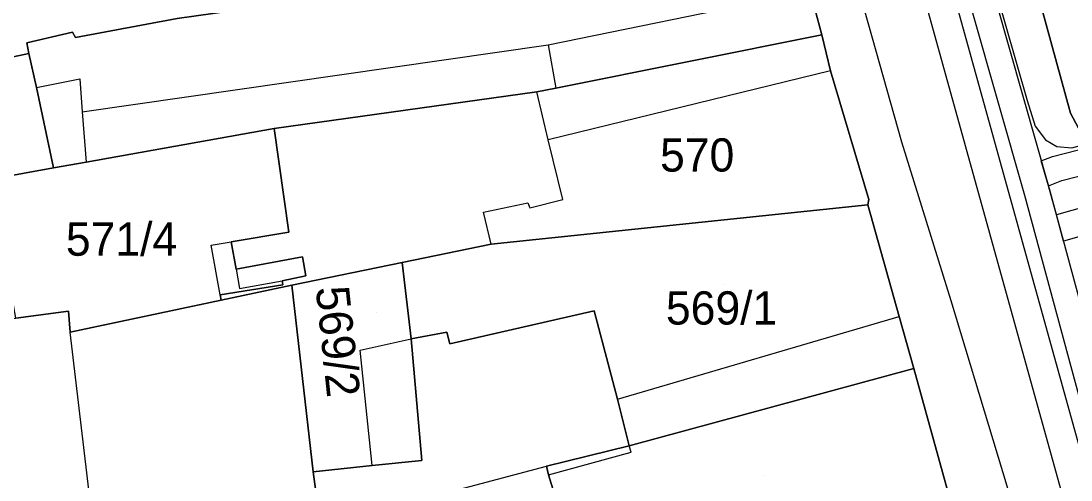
# Model space of a CAD drawing. Extents: x -263423 to -261326, y -1240067 to -1237864.
# Drawn here: x -263043.8 to -262980.7, y -1239435.7 to -1239408.1 of the extents above; entities that cross this region are included whole.
import ezdxf

# ---------------------------------------------------------------- set-up
doc = ezdxf.new("R2010")
doc.units = 0
for name, color, linetype in [('body_kn', 7, 'Continuous'), ('kladpar_druhypozemkov', 7, 'Continuous'), ('kladpar_hranice', 7, 'Continuous'), ('kladpar_parcelnecisla', 7, 'Continuous'), ('kladpar_plochy', 7, 'Continuous'), ('tarchy_linie', 7, 'Continuous'), ('zappar_hrandruhpozemk', 7, 'Continuous')]:
    doc.layers.add(name, color=color, linetype=linetype)

msp = doc.modelspace()

# ---------------------------------------------------------------- linework, layer by layer
at = {"layer": 'body_kn'}
for p, q in [((-263040.73, -1239408.82), (-263040.73, -1239408.82)), ((-263040.55, -1239409.14), (-263040.55, -1239409.14)), ((-262995.68, -1239408.97), (-262995.68, -1239408.97)), ((-263043.47, -1239409.46), (-263043.47, -1239409.46)), ((-263012.13, -1239409.57), (-263012.13, -1239409.57)), ((-263043.36, -1239410.1), (-263043.36, -1239410.1)), ((-263040.28, -1239411.63), (-263040.28, -1239411.63)), ((-262995.16, -1239411.15), (-262995.16, -1239411.15)), ((-262995.16, -1239411.15), (-262995.16, -1239411.15)), ((-263042.9, -1239412.14), (-263042.9, -1239412.14)), ((-263042.9, -1239412.14), (-263042.9, -1239412.14)), ((-263011.68, -1239412.18), (-263011.68, -1239412.18)), ((-263012.82, -1239412.41), (-263012.82, -1239412.41)), ((-262983.33, -1239412.93), (-262983.33, -1239412.93)), ((-263040.14, -1239413.6), (-263040.14, -1239413.6)), ((-262980.74, -1239413.68), (-262980.74, -1239413.68)), ((-263028.61, -1239414.61), (-263028.61, -1239414.61)), ((-262982.85, -1239414.46), (-262982.85, -1239414.46)), ((-263012.13, -1239415.29), (-263012.13, -1239415.29)), ((-263012.13, -1239415.29), (-263012.13, -1239415.29)), ((-262990.87, -1239415.43), (-262990.87, -1239415.43)), ((-262982.24, -1239415.3), (-262982.24, -1239415.3)), ((-262981.55, -1239415.7), (-262981.55, -1239415.7)), ((-263039.9, -1239416.63), (-263039.9, -1239416.63)), ((-262982.49, -1239416.55), (-262982.49, -1239416.55)), ((-262982.49, -1239416.55), (-262982.49, -1239416.55)), ((-262981.82, -1239416.29), (-262981.82, -1239416.29)), ((-263041.88, -1239416.98), (-263041.88, -1239416.98)), ((-263041.88, -1239416.98), (-263041.88, -1239416.98)), ((-262981.25, -1239417.73), (-262981.25, -1239417.73)), ((-262983.51, -1239418.62), (-262983.51, -1239418.62)), ((-262982.06, -1239418.05), (-262982.06, -1239418.05)), ((-262982.06, -1239418.05), (-262982.06, -1239418.05)), ((-262982.01, -1239418.22), (-262982.01, -1239418.22)), ((-263013.35, -1239419.07), (-263013.35, -1239419.07)), ((-263011.25, -1239418.87), (-263011.25, -1239418.87)), ((-262992.92, -1239419.2), (-262992.92, -1239419.2)), ((-262992.92, -1239419.2), (-262992.92, -1239419.2)), ((-262992.85, -1239418.88), (-262992.85, -1239418.88)), ((-263016.03, -1239419.65), (-263016.03, -1239419.65)), ((-263013.23, -1239419.39), (-263013.23, -1239419.39)), ((-262981.58, -1239419.8), (-262981.58, -1239419.8)), ((-262983.91, -1239420.46), (-262983.91, -1239420.46)), ((-263027.72, -1239420.85), (-263027.72, -1239420.85)), ((-262985.58, -1239420.92), (-262985.58, -1239420.92)), ((-263032.4, -1239421.62), (-263032.4, -1239421.62)), ((-263031.2, -1239421.43), (-263031.2, -1239421.43)), ((-263015.56, -1239421.57), (-263015.56, -1239421.57)), ((-263015.56, -1239421.57), (-263015.56, -1239421.57)), ((-262981.15, -1239421.39), (-262981.15, -1239421.39)), ((-263026.91, -1239422.33), (-263026.91, -1239422.33)), ((-263020.92, -1239422.66), (-263020.92, -1239422.66)), ((-263020.92, -1239422.66), (-263020.92, -1239422.66)), ((-263030.9, -1239423.06), (-263030.9, -1239423.06)), ((-263030.9, -1239423.06), (-263030.9, -1239423.06)), ((-263026.7, -1239423.47), (-263026.7, -1239423.47)), ((-263030.69, -1239424.23), (-263030.69, -1239424.23)), ((-263028.13, -1239423.77), (-263028.13, -1239423.77)), ((-263028.08, -1239424.01), (-263028.08, -1239424.01)), ((-263027.55, -1239424.04), (-263027.55, -1239424.04)), ((-263031.85, -1239424.62), (-263031.85, -1239424.62)), ((-263031.85, -1239424.62), (-263031.85, -1239424.62)), ((-263031.79, -1239424.94), (-263031.79, -1239424.94)), ((-263031.79, -1239424.94), (-263031.79, -1239424.94)), ((-263009.37, -1239425.58), (-263009.37, -1239425.58)), ((-262987.91, -1239424.97), (-262987.91, -1239424.97)), ((-263040.97, -1239425.59), (-263040.97, -1239425.59)), ((-263040.97, -1239425.59), (-263040.97, -1239425.59)), ((-262991.04, -1239425.91), (-262991.04, -1239425.91)), ((-263040.87, -1239426.86), (-263040.87, -1239426.86)), ((-263020.38, -1239427.25), (-263020.38, -1239427.25)), ((-263018.22, -1239426.85), (-263018.22, -1239426.85)), ((-263018.22, -1239426.85), (-263018.22, -1239426.85)), ((-263023.44, -1239427.94), (-263023.44, -1239427.94)), ((-263018.04, -1239427.55), (-263018.04, -1239427.55)), ((-262990.15, -1239429.05), (-262990.15, -1239429.05)), ((-262990.15, -1239429.05), (-262990.15, -1239429.05)), ((-263007.96, -1239430.88), (-263007.96, -1239430.88)), ((-263007.96, -1239430.88), (-263007.96, -1239430.88)), ((-263007.26, -1239433.69), (-263007.26, -1239433.69)), ((-263007.14, -1239434.08), (-263007.14, -1239434.08)), ((-263022.71, -1239434.88), (-263022.71, -1239434.88)), ((-263022.71, -1239434.88), (-263022.71, -1239434.88)), ((-263019.72, -1239434.57), (-263019.72, -1239434.57)), ((-263012.24, -1239434.92), (-263012.24, -1239434.92)), ((-263026.27, -1239435.25), (-263026.27, -1239435.25)), ((-263012.12, -1239435.43), (-263012.12, -1239435.43)), ((-263012.12, -1239435.43), (-263012.12, -1239435.43))]:
    msp.add_line(p, q, dxfattribs=at)
at = {"layer": 'kladpar_druhypozemkov'}
for p, q in [((-263003.37, -1239414.9), (-263003.37, -1239414.9)), ((-263036.64, -1239420.47), (-263036.64, -1239420.47)), ((-263001.57, -1239424), (-263001.57, -1239424)), ((-263022.47, -1239425.67), (-263022.47, -1239425.67)), ((-262999.17, -1239435.5), (-262999.17, -1239435.5))]:
    msp.add_line(p, q, dxfattribs=at)
at = {"layer": 'kladpar_hranice'}
for points in [[(-262957.74, -1239389.21), (-262957.17, -1239392.02), (-262953.41, -1239391.15), (-262949.46, -1239393.39), (-262947.83, -1239400.29), (-262950.89, -1239403.72), (-262954.27, -1239404.54), (-262953.52, -1239408.05), (-262966.8, -1239411.32), (-262980.26, -1239414.58), (-262980.74, -1239413.68), (-262985.62, -1239395.85), (-262957.74, -1239389.21)], [(-262985.62, -1239395.85), (-262980.74, -1239413.68), (-262980.26, -1239414.58)], [(-263025.23, -1239399.56), (-263024.6, -1239402.31), (-263023.73, -1239406.14), (-263025.51, -1239406.42), (-263025.58, -1239406.73), (-263034.43, -1239408), (-263040.55, -1239409.14), (-263040.73, -1239408.82), (-263043.47, -1239409.46), (-263043.36, -1239410.1), (-263045.53, -1239410.56), (-263046.67, -1239410.85), (-263046.79, -1239410.34), (-263064.83, -1239414.01), (-263064.71, -1239414.59), (-263088.41, -1239418.9), (-263089.49, -1239413.16), (-263067.14, -1239409.39), (-263067.41, -1239407.16), (-263025.23, -1239399.56)], [(-263025.58, -1239406.73), (-263025.51, -1239406.42), (-263023.73, -1239406.14), (-263023.37, -1239407.1), (-262997.59, -1239400.8), (-262996.38, -1239406.35), (-262995.68, -1239408.97), (-263011.68, -1239412.18), (-263012.82, -1239412.41), (-263028.61, -1239414.61), (-263039.9, -1239416.63), (-263041.88, -1239416.98), (-263042.9, -1239412.14), (-263043.36, -1239410.1), (-263043.47, -1239409.46), (-263040.73, -1239408.82), (-263040.55, -1239409.14), (-263034.43, -1239408), (-263025.58, -1239406.73)], [(-262969.22, -1239521.78), (-262984.05, -1239464.66), (-262984.17, -1239464.18), (-262981.2, -1239457.71), (-262983.22, -1239451.5), (-262986.86, -1239441), (-262987.74, -1239437.74), (-262990.15, -1239429.05), (-262991.04, -1239425.91), (-262992.92, -1239419.2), (-262992.85, -1239418.88), (-262995.16, -1239411.15), (-262995.68, -1239408.97), (-262996.38, -1239406.35)], [(-262992.92, -1239419.2), (-263015.56, -1239421.57), (-263020.92, -1239422.66), (-263027.55, -1239424.04), (-263031.79, -1239424.94), (-263031.85, -1239424.62), (-263028.08, -1239424.01), (-263028.13, -1239423.77), (-263026.7, -1239423.47), (-263026.91, -1239422.33), (-263030.9, -1239423.06), (-263031.2, -1239421.43), (-263027.72, -1239420.85), (-263028.61, -1239414.61), (-263012.82, -1239412.41), (-263011.68, -1239412.18), (-262995.68, -1239408.97), (-262995.16, -1239411.15), (-262992.85, -1239418.88), (-262992.92, -1239419.2)], [(-263041.88, -1239416.98), (-263045.62, -1239417.65), (-263055.87, -1239419.48), (-263066.83, -1239421.41), (-263088.86, -1239424.55), (-263088.41, -1239418.9), (-263064.71, -1239414.59), (-263063.64, -1239420.39), (-263050.38, -1239417.82), (-263050.32, -1239418.14), (-263045.48, -1239417.23), (-263046.67, -1239410.85), (-263045.53, -1239410.56), (-263043.36, -1239410.1), (-263042.9, -1239412.14), (-263041.88, -1239416.98)], [(-263031.79, -1239424.94), (-263040.87, -1239426.86), (-263040.97, -1239425.59), (-263044.14, -1239426.01), (-263045.62, -1239417.65), (-263041.88, -1239416.98), (-263039.9, -1239416.63), (-263028.61, -1239414.61), (-263027.72, -1239420.85), (-263031.2, -1239421.43), (-263030.9, -1239423.06), (-263026.91, -1239422.33), (-263026.7, -1239423.47), (-263028.13, -1239423.77), (-263028.08, -1239424.01), (-263031.85, -1239424.62), (-263031.79, -1239424.94)], [(-262992.92, -1239419.2), (-262991.04, -1239425.91), (-262990.15, -1239429.05), (-263007.26, -1239433.69), (-263007.96, -1239430.88), (-263009.37, -1239425.58), (-263018.04, -1239427.55), (-263018.22, -1239426.85), (-263020.38, -1239427.25), (-263020.92, -1239422.66), (-263015.56, -1239421.57), (-262992.92, -1239419.2)], [(-263088.69, -1239483.58), (-263088.68, -1239462.74), (-263088.75, -1239439.86), (-263088.37, -1239439.87), (-263088.86, -1239424.55), (-263066.83, -1239421.41), (-263066.44, -1239423.77), (-263065.47, -1239428.87), (-263054.97, -1239427.45), (-263044.14, -1239426.01), (-263040.97, -1239425.59)], [(-263020.92, -1239422.66), (-263020.38, -1239427.25), (-263019.72, -1239434.57), (-263022.71, -1239434.88), (-263026.27, -1239435.25), (-263027.55, -1239424.04), (-263020.92, -1239422.66)], [(-263040.97, -1239425.59), (-263040.87, -1239426.86), (-263031.79, -1239424.94), (-263027.55, -1239424.04), (-263026.27, -1239435.25), (-263025.83, -1239438.5), (-263025.17, -1239443.15), (-263024.25, -1239447.43), (-263024.76, -1239447.61), (-263024.64, -1239447.93), (-263024.37, -1239449.72), (-263023.89, -1239454.11), (-263023.33, -1239460.42), (-263025.76, -1239460.5), (-263025.18, -1239467.18), (-263024.89, -1239470.86), (-263024.85, -1239471.38), (-263024.36, -1239478.5), (-263043.51, -1239480.5)], [(-263018.22, -1239426.85), (-263018.04, -1239427.55), (-263009.37, -1239425.58), (-263007.96, -1239430.88), (-263007.26, -1239433.69), (-263012.24, -1239434.92), (-263012.12, -1239435.43), (-263010.76, -1239439.85), (-263013.7, -1239440.61), (-263025.17, -1239443.15), (-263025.83, -1239438.5), (-263026.27, -1239435.25), (-263022.71, -1239434.88), (-263019.72, -1239434.57), (-263020.38, -1239427.25), (-263018.22, -1239426.85)], [(-262990.15, -1239429.05), (-262987.74, -1239437.74), (-262986.86, -1239441), (-262993.63, -1239442.82), (-263002.75, -1239444.79), (-263012.5, -1239446.86), (-263013.3, -1239442.65), (-263013.7, -1239440.61), (-263010.76, -1239439.85), (-263012.12, -1239435.43), (-263012.24, -1239434.92), (-263007.26, -1239433.69), (-262990.15, -1239429.05)]]:
    msp.add_lwpolyline(points, dxfattribs=at)
at = {"layer": 'kladpar_plochy'}
for points in [[(-262957.74, -1239389.21), (-262957.17, -1239392.02), (-262953.41, -1239391.15), (-262949.46, -1239393.39), (-262947.83, -1239400.29), (-262950.89, -1239403.72), (-262954.27, -1239404.54), (-262953.52, -1239408.05), (-262966.8, -1239411.32), (-262980.26, -1239414.58), (-262980.74, -1239413.68), (-262985.62, -1239395.85)], [(-263025.23, -1239399.56), (-263024.6, -1239402.31), (-263023.73, -1239406.14), (-263025.51, -1239406.42), (-263025.58, -1239406.73), (-263034.43, -1239408), (-263040.55, -1239409.14), (-263040.73, -1239408.82), (-263043.47, -1239409.46), (-263043.36, -1239410.1), (-263045.53, -1239410.56), (-263046.67, -1239410.85), (-263046.79, -1239410.34), (-263064.83, -1239414.01), (-263064.71, -1239414.59), (-263088.41, -1239418.9), (-263089.49, -1239413.16), (-263067.14, -1239409.39), (-263067.41, -1239407.16)], [(-263025.58, -1239406.73), (-263025.51, -1239406.42), (-263023.73, -1239406.14), (-263023.37, -1239407.1), (-262997.59, -1239400.8), (-262996.38, -1239406.35), (-262995.68, -1239408.97), (-263011.68, -1239412.18), (-263012.82, -1239412.41), (-263028.61, -1239414.61), (-263039.9, -1239416.63), (-263041.88, -1239416.98), (-263042.9, -1239412.14), (-263043.36, -1239410.1), (-263043.47, -1239409.46), (-263040.73, -1239408.82), (-263040.55, -1239409.14), (-263034.43, -1239408)], [(-262992.92, -1239419.2), (-263015.56, -1239421.57), (-263020.92, -1239422.66), (-263027.55, -1239424.04), (-263031.79, -1239424.94), (-263031.85, -1239424.62), (-263028.08, -1239424.01), (-263028.13, -1239423.77), (-263026.7, -1239423.47), (-263026.91, -1239422.33), (-263030.9, -1239423.06), (-263031.2, -1239421.43), (-263027.72, -1239420.85), (-263028.61, -1239414.61), (-263012.82, -1239412.41), (-263011.68, -1239412.18), (-262995.68, -1239408.97), (-262995.16, -1239411.15), (-262992.85, -1239418.88)], [(-263041.88, -1239416.98), (-263045.62, -1239417.65), (-263055.87, -1239419.48), (-263066.83, -1239421.41), (-263088.86, -1239424.55), (-263088.41, -1239418.9), (-263064.71, -1239414.59), (-263063.64, -1239420.39), (-263050.38, -1239417.82), (-263050.32, -1239418.14), (-263045.48, -1239417.23), (-263046.67, -1239410.85), (-263045.53, -1239410.56), (-263043.36, -1239410.1), (-263042.9, -1239412.14)], [(-263031.79, -1239424.94), (-263040.87, -1239426.86), (-263040.97, -1239425.59), (-263044.14, -1239426.01), (-263045.62, -1239417.65), (-263041.88, -1239416.98), (-263039.9, -1239416.63), (-263028.61, -1239414.61), (-263027.72, -1239420.85), (-263031.2, -1239421.43), (-263030.9, -1239423.06), (-263026.91, -1239422.33), (-263026.7, -1239423.47), (-263028.13, -1239423.77), (-263028.08, -1239424.01), (-263031.85, -1239424.62)], [(-262992.92, -1239419.2), (-262991.04, -1239425.91), (-262990.15, -1239429.05), (-263007.26, -1239433.69), (-263007.96, -1239430.88), (-263009.37, -1239425.58), (-263018.04, -1239427.55), (-263018.22, -1239426.85), (-263020.38, -1239427.25), (-263020.92, -1239422.66), (-263015.56, -1239421.57)], [(-263020.92, -1239422.66), (-263020.38, -1239427.25), (-263019.72, -1239434.57), (-263022.71, -1239434.88), (-263026.27, -1239435.25), (-263027.55, -1239424.04)], [(-263018.22, -1239426.85), (-263018.04, -1239427.55), (-263009.37, -1239425.58), (-263007.96, -1239430.88), (-263007.26, -1239433.69), (-263012.24, -1239434.92), (-263012.12, -1239435.43), (-263010.76, -1239439.85), (-263013.7, -1239440.61), (-263025.17, -1239443.15), (-263025.83, -1239438.5), (-263026.27, -1239435.25), (-263022.71, -1239434.88), (-263019.72, -1239434.57), (-263020.38, -1239427.25)], [(-262990.15, -1239429.05), (-262987.74, -1239437.74), (-262986.86, -1239441), (-262993.63, -1239442.82), (-263002.75, -1239444.79), (-263012.5, -1239446.86), (-263013.3, -1239442.65), (-263013.7, -1239440.61), (-263010.76, -1239439.85), (-263012.12, -1239435.43), (-263012.24, -1239434.92), (-263007.26, -1239433.69)]]:
    msp.add_lwpolyline(points, close=True, dxfattribs=at)
for points in [[(-262985.62, -1239395.85), (-262980.74, -1239413.68), (-262980.26, -1239414.58)], [(-262969.22, -1239521.78), (-262984.05, -1239464.66), (-262984.17, -1239464.18), (-262981.2, -1239457.71), (-262983.22, -1239451.5), (-262986.86, -1239441), (-262987.74, -1239437.74), (-262990.15, -1239429.05), (-262991.04, -1239425.91), (-262992.92, -1239419.2), (-262992.85, -1239418.88), (-262995.16, -1239411.15), (-262995.68, -1239408.97), (-262996.38, -1239406.35)], [(-263044.14, -1239426.01), (-263040.97, -1239425.59), (-263040.87, -1239426.86), (-263031.79, -1239424.94), (-263027.55, -1239424.04), (-263026.27, -1239435.25), (-263025.83, -1239438.5), (-263025.17, -1239443.15), (-263024.25, -1239447.43), (-263024.76, -1239447.61), (-263024.64, -1239447.93), (-263024.37, -1239449.72), (-263023.89, -1239454.11), (-263023.33, -1239460.42), (-263025.76, -1239460.5), (-263025.18, -1239467.18), (-263024.89, -1239470.86), (-263024.85, -1239471.38), (-263024.36, -1239478.5), (-263043.51, -1239480.5)]]:
    msp.add_lwpolyline(points, dxfattribs=at)
at = {"layer": 'tarchy_linie'}
for points in [[(-263003.83, -1239347.76), (-262995.31, -1239379.36), (-262983.91, -1239420.46), (-262973.03, -1239459.64), (-262970.3, -1239470.42), (-262956.01, -1239521.26), (-262948.98, -1239533.43)], [(-262997.74, -1239368.62), (-262983.51, -1239418.62), (-262972.9, -1239457.82), (-262968.01, -1239473.43), (-262963.69, -1239490.26), (-262951.28, -1239534.16)], [(-262996.25, -1239368.2), (-262982.01, -1239418.22), (-262971.42, -1239457.36), (-262966.51, -1239473.04), (-262962.2, -1239489.84), (-262952.7, -1239523.45), (-262946.54, -1239534.09), (-262945.44, -1239533.99), (-262944.48, -1239536.54), (-262941.68, -1239544.05), (-262937.39, -1239556.8), (-262936.63, -1239559.6), (-262933.04, -1239569.94), (-262932.09, -1239572.75), (-262928.43, -1239583.67)], [(-262975.4, -1239457.58), (-262985.58, -1239420.92), (-262996.98, -1239379.81)], [(-262982.49, -1239416.55), (-262981.82, -1239416.29), (-262957.55, -1239410.06), (-262885.71, -1239392.01), (-262884.3, -1239391.7), (-262883.38, -1239390.52), (-262873.84, -1239388.56), (-262873.55, -1239390.08), (-262873.24, -1239391.58), (-262877.51, -1239392.47), (-262877.05, -1239394.3), (-262878.55, -1239394.68), (-262906.9, -1239401.77), (-262945.32, -1239411.27), (-262960.29, -1239415.5), (-262977.19, -1239419.67), (-262977.04, -1239420.23), (-262981.15, -1239421.39), (-262981.58, -1239419.8), (-262982.06, -1239418.05), (-262982.49, -1239416.55)], [(-262982.06, -1239418.05), (-262981.25, -1239417.73), (-262957.17, -1239411.56), (-262885.33, -1239393.51), (-262883.97, -1239393.21), (-262883.07, -1239392.04), (-262873.55, -1239390.08)], [(-262878.95, -1239393.08), (-262907.3, -1239400.17), (-262945.77, -1239409.68), (-262981.58, -1239419.8)]]:
    msp.add_lwpolyline(points, dxfattribs=at)
at = {"layer": 'zappar_hrandruhpozemk'}
for p, q in [((-263012.13, -1239409.57), (-262996.38, -1239406.35)), ((-263040.14, -1239413.6), (-263012.13, -1239409.57)), ((-263012.13, -1239409.57), (-263011.68, -1239412.18)), ((-263042.9, -1239412.14), (-263040.28, -1239411.63)), ((-263040.28, -1239411.63), (-263040.14, -1239413.6)), ((-262995.16, -1239411.15), (-263012.13, -1239415.29)), ((-263012.13, -1239415.29), (-263012.82, -1239412.41)), ((-263040.14, -1239413.6), (-263039.9, -1239416.63)), ((-263011.25, -1239418.87), (-263012.13, -1239415.29)), ((-263032.4, -1239421.62), (-263031.2, -1239421.43)), ((-263031.85, -1239424.62), (-263032.4, -1239421.62)), ((-263030.9, -1239423.06), (-263030.69, -1239424.23)), ((-263030.69, -1239424.23), (-263028.13, -1239423.77)), ((-262978.86, -1239454.96), (-262987.91, -1239424.97)), ((-263007.96, -1239430.88), (-262991.04, -1239425.91)), ((-263023.44, -1239427.94), (-263020.38, -1239427.25)), ((-263022.71, -1239434.88), (-263023.44, -1239427.94)), ((-263007.14, -1239434.08), (-263007.26, -1239433.69)), ((-263012.12, -1239435.43), (-263007.14, -1239434.08)), ((-263025.83, -1239438.5), (-263012.24, -1239434.92))]:
    msp.add_line(p, q, dxfattribs=at)
for points in [[(-262997.99, -1239361.27), (-262988.04, -1239396.49), (-262983.33, -1239412.93), (-262982.85, -1239414.46), (-262982.24, -1239415.3), (-262981.55, -1239415.7), (-262980.66, -1239415.78), (-262979.64, -1239415.49)], [(-262987.91, -1239424.97), (-262990.87, -1239415.43), (-262998.88, -1239386.98), (-263005.53, -1239363.64)], [(-263015.56, -1239421.57), (-263016.03, -1239419.65), (-263013.35, -1239419.07), (-263013.23, -1239419.39), (-263011.25, -1239418.87)], [(-263061.15, -1239437.29), (-263051.8, -1239436.09), (-263051.28, -1239441.25), (-263053.82, -1239441.64), (-263052.45, -1239451.58), (-263038.14, -1239449.86), (-263040.87, -1239426.86)]]:
    msp.add_lwpolyline(points, dxfattribs=at)

# ---------------------------------------------------------------- texts
at = {"layer": 'kladpar_parcelnecisla'}
for s, p in [('570', (-263005.408, -1239417.2)), ('571/4', (-263041.127, -1239422.26)), ('569/1', (-263005.055, -1239426.4))]:
    msp.add_text(s, height=2, dxfattribs=at).set_placement(p)
msp.add_text('569/2', height=2, rotation=276, dxfattribs=at).set_placement((-263026.112, -1239424.187))

doc.saveas('drawing.dxf')
